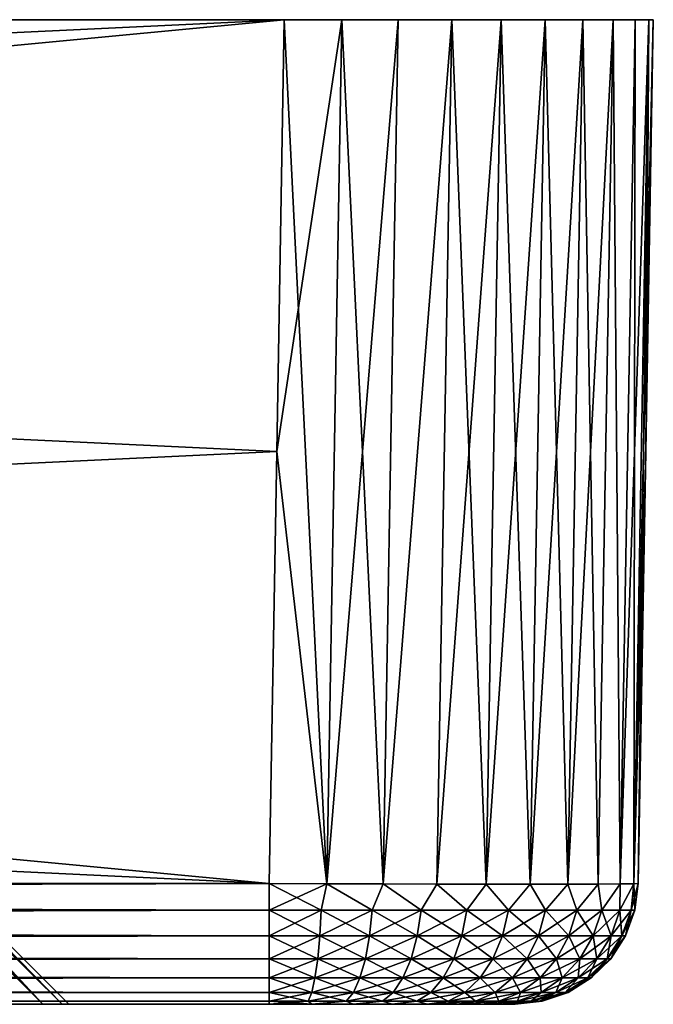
# Model space of a CAD drawing. Header units: metres. Extents: x -44 to 117, y -432 to 89.
# Tile 1030 of 1056: x 35 to 40, y 81 to 89. Entities that reach past the tile are written whole.
import ezdxf

# ---------------------------------------------------------------- set-up
doc = ezdxf.new("R2010")
doc.units = ezdxf.units.M
doc.layers.add('solid_125568', color=7, linetype='CONTINUOUS')

msp = doc.modelspace()

# ---------------------------------------------------------------- linework, layer by layer
at = {"layer": 'solid_125568'}
for points in [[(37.000347, 89.300003, 460), (37.00037, 89.300003, 440), (-37.00037, 89.300003, 440)], [(-36.939213, 85.791275, 440.061249), (-37.00037, 89.300003, 440), (37.00037, 89.300003, 440)], [(-37.000347, 89.300003, 460), (37.000347, 89.300003, 460), (-37.00037, 89.300003, 440)], [(36.939213, 85.791275, 459.938751), (37.000347, 89.300003, 460), (-37.000347, 89.300003, 460)], [(36.877968, 82.282547, 459.877502), (-37.000347, 89.300003, 460), (-36.939213, 85.791275, 459.938751)], [(36.939213, 85.791275, 459.938751), (-37.000347, 89.300003, 460), (36.877968, 82.282547, 459.877502)], [(-36.939213, 85.791275, 440.061249), (37.00037, 89.300003, 440), (-36.877968, 82.282547, 440.122498)], [(-36.877968, 82.282547, 440.122498), (37.00037, 89.300003, 440), (36.939213, 85.791275, 440.061249)], [(36.939213, 85.791275, 440.061249), (37.00037, 89.300003, 440), (37.469841, 89.300003, 440.036957)], [(36.939213, 85.791275, 440.061249), (37.469841, 89.300003, 440.036957), (37.34716, 82.280029, 440.159454)], [(36.939213, 85.791275, 459.938751), (37.347157, 82.280029, 459.840546), (37.000347, 89.300003, 460)], [(37.000347, 89.300003, 460), (37.469826, 89.300003, 459.963043), (37.00037, 89.300003, 440)], [(37.347157, 82.280029, 459.840546), (37.469826, 89.300003, 459.963043), (37.000347, 89.300003, 460)], [(37.469826, 89.300003, 459.963043), (37.469841, 89.300003, 440.036957), (37.00037, 89.300003, 440)], [(37.804821, 82.278008, 459.730652), (37.469826, 89.300003, 459.963043), (37.347157, 82.280029, 459.840546)], [(37.34716, 82.280029, 440.159454), (37.469841, 89.300003, 440.036957), (37.927376, 89.300003, 440.14679)], [(37.34716, 82.280029, 440.159454), (37.927376, 89.300003, 440.14679), (37.804821, 82.278008, 440.269348)], [(37.469826, 89.300003, 459.963043), (37.927364, 89.300003, 459.85321), (37.469841, 89.300003, 440.036957)], [(37.804821, 82.278008, 459.730652), (37.927364, 89.300003, 459.85321), (37.469826, 89.300003, 459.963043)], [(37.927364, 89.300003, 459.85321), (37.927376, 89.300003, 440.14679), (37.469841, 89.300003, 440.036957)], [(37.804821, 82.278008, 440.269348), (37.927376, 89.300003, 440.14679), (38.362244, 89.300003, 440.326874)], [(37.804821, 82.278008, 440.269348), (38.362244, 89.300003, 440.326874), (38.23967, 82.276527, 440.449493)], [(37.804821, 82.278008, 459.730652), (38.362236, 89.300003, 459.673126), (37.927364, 89.300003, 459.85321)], [(38.23967, 82.276527, 459.550507), (38.362236, 89.300003, 459.673126), (37.804821, 82.278008, 459.730652)], [(37.927364, 89.300003, 459.85321), (38.362236, 89.300003, 459.673126), (37.927376, 89.300003, 440.14679)], [(38.362236, 89.300003, 459.673126), (38.362244, 89.300003, 440.326874), (37.927376, 89.300003, 440.14679)], [(38.23967, 82.276527, 440.449493), (38.362244, 89.300003, 440.326874), (38.763714, 89.300003, 440.572906)], [(38.23967, 82.276527, 440.449493), (38.763714, 89.300003, 440.572906), (38.640987, 82.27562, 440.695435)], [(38.640987, 82.27562, 459.304565), (38.362236, 89.300003, 459.673126), (38.23967, 82.276527, 459.550507)], [(38.362236, 89.300003, 459.673126), (38.76371, 89.300003, 459.427094), (38.362244, 89.300003, 440.326874)], [(38.640987, 82.27562, 459.304565), (38.76371, 89.300003, 459.427094), (38.362236, 89.300003, 459.673126)], [(38.76371, 89.300003, 459.427094), (38.763714, 89.300003, 440.572906), (38.362244, 89.300003, 440.326874)], [(38.640987, 82.27562, 440.695435), (38.763714, 89.300003, 440.572906), (39.12151, 89.300003, 440.878479)], [(38.640987, 82.27562, 440.695435), (39.12151, 89.300003, 440.878479), (38.998894, 82.275314, 441.001099)], [(38.998894, 82.275314, 458.998901), (38.76371, 89.300003, 459.427094), (38.640987, 82.27562, 459.304565)], [(38.76371, 89.300003, 459.427094), (39.12151, 89.300003, 459.121521), (38.763714, 89.300003, 440.572906)], [(38.998894, 82.275314, 458.998901), (39.12151, 89.300003, 459.121521), (38.76371, 89.300003, 459.427094)], [(39.12151, 89.300003, 459.121521), (39.12151, 89.300003, 440.878479), (38.763714, 89.300003, 440.572906)], [(38.998894, 82.275314, 441.001099), (39.12151, 89.300003, 440.878479), (39.427105, 89.300003, 441.236298)], [(38.998894, 82.275314, 441.001099), (39.427105, 89.300003, 441.236298), (39.304577, 82.27562, 441.359009)], [(39.304577, 82.27562, 458.640991), (39.12151, 89.300003, 459.121521), (38.998894, 82.275314, 458.998901)], [(39.427105, 89.300003, 458.763702), (39.427105, 89.300003, 441.236298), (39.12151, 89.300003, 440.878479)], [(39.12151, 89.300003, 459.121521), (39.427105, 89.300003, 458.763702), (39.12151, 89.300003, 440.878479)], [(39.304577, 82.27562, 458.640991), (39.427105, 89.300003, 458.763702), (39.12151, 89.300003, 459.121521)], [(39.304577, 82.27562, 441.359009), (39.427105, 89.300003, 441.236298), (39.673119, 89.300003, 441.637756)], [(39.304577, 82.27562, 441.359009), (39.673119, 89.300003, 441.637756), (39.550514, 82.276527, 441.760345)], [(39.550514, 82.276527, 458.239655), (39.427105, 89.300003, 458.763702), (39.304577, 82.27562, 458.640991)], [(39.673122, 89.300003, 458.362244), (39.673119, 89.300003, 441.637756), (39.427105, 89.300003, 441.236298)], [(39.427105, 89.300003, 458.763702), (39.673122, 89.300003, 458.362244), (39.427105, 89.300003, 441.236298)], [(39.550514, 82.276527, 458.239655), (39.673122, 89.300003, 458.362244), (39.427105, 89.300003, 458.763702)], [(39.550514, 82.276527, 441.760345), (39.673119, 89.300003, 441.637756), (39.730648, 82.278008, 442.19519)], [(39.730648, 82.278008, 457.80481), (39.673122, 89.300003, 458.362244), (39.550514, 82.276527, 458.239655)], [(39.853222, 89.300003, 457.927368), (39.853218, 89.300003, 442.072632), (39.673119, 89.300003, 441.637756)], [(39.730648, 82.278008, 442.19519), (39.673119, 89.300003, 441.637756), (39.853218, 89.300003, 442.072632)], [(39.673122, 89.300003, 458.362244), (39.853222, 89.300003, 457.927368), (39.673119, 89.300003, 441.637756)], [(39.730648, 82.278008, 457.80481), (39.853222, 89.300003, 457.927368), (39.673122, 89.300003, 458.362244)], [(39.730648, 82.278008, 442.19519), (39.853218, 89.300003, 442.072632), (39.963055, 89.300003, 442.530151)], [(39.730648, 82.278008, 442.19519), (39.963055, 89.300003, 442.530151), (39.840546, 82.280029, 442.652832)], [(39.840546, 82.280029, 457.347168), (39.853222, 89.300003, 457.927368), (39.730648, 82.278008, 457.80481)], [(39.840546, 82.280029, 442.652832), (39.963055, 89.300003, 442.530151), (40, 89.300003, 442.999634)], [(39.938755, 85.791275, 443.060791), (39.840546, 82.280029, 442.652832), (40, 89.300003, 442.999634)], [(39.840546, 82.280029, 457.347168), (39.963058, 89.300003, 457.469818), (39.853222, 89.300003, 457.927368)], [(39.87751, 82.282547, 456.87796), (39.963058, 89.300003, 457.469818), (39.840546, 82.280029, 457.347168)], [(39.963058, 89.300003, 457.469818), (39.963055, 89.300003, 442.530151), (39.853218, 89.300003, 442.072632)], [(39.853222, 89.300003, 457.927368), (39.963058, 89.300003, 457.469818), (39.853218, 89.300003, 442.072632)], [(39.87751, 82.282547, 443.12204), (40, 89.300003, 457.000336), (39.938755, 85.791275, 456.939209)], [(39.938755, 85.791275, 443.060791), (40, 89.300003, 457.000336), (39.87751, 82.282547, 443.12204)], [(39.938755, 85.791275, 456.939209), (39.963058, 89.300003, 457.469818), (39.87751, 82.282547, 456.87796)], [(39.938755, 85.791275, 443.060791), (40, 89.300003, 442.999634), (40, 89.300003, 457.000336)], [(39.938755, 85.791275, 456.939209), (40, 89.300003, 457.000336), (39.963058, 89.300003, 457.469818)], [(40, 89.300003, 457.000336), (40, 89.300003, 442.999634), (39.963055, 89.300003, 442.530151)], [(39.963058, 89.300003, 457.469818), (40, 89.300003, 457.000336), (39.963055, 89.300003, 442.530151)], [(-36.939213, 85.791275, 459.938751), (-36.877968, 82.282547, 459.877502), (36.877968, 82.282547, 459.877502)], [(36.939213, 85.791275, 440.061249), (36.877968, 82.282547, 440.122498), (-36.877968, 82.282547, 440.122498)], [(36.939213, 85.791275, 459.938751), (36.877968, 82.282547, 459.877502), (37.347157, 82.280029, 459.840546)], [(36.939213, 85.791275, 440.061249), (37.34716, 82.280029, 440.159454), (36.877968, 82.282547, 440.122498)], [(39.938755, 85.791275, 443.060791), (39.87751, 82.282547, 443.12204), (39.840546, 82.280029, 442.652832)], [(39.938755, 85.791275, 456.939209), (39.87751, 82.282547, 456.87796), (39.87751, 82.282547, 443.12204)], [(32.518379, 83.800003, 448.895355), (34.775562, 81.300003, 447.819061), (35.037327, 81.300003, 448.520874)], [(32.600994, 83.800003, 449.107086), (32.518379, 83.800003, 448.895355), (35.037327, 81.300003, 448.520874)], [(32.600994, 83.800003, 450.892914), (35.037331, 81.300003, 451.479126), (34.77557, 81.300003, 452.180939)], [(32.600994, 83.800003, 450.892914), (32.665848, 83.800003, 450.675079), (35.037331, 81.300003, 451.479126)], [(32.665848, 83.800003, 449.324921), (32.600994, 83.800003, 449.107086), (35.037327, 81.300003, 448.520874)], [(32.665848, 83.800003, 450.675079), (32.712494, 83.800003, 450.452637), (35.037331, 81.300003, 451.479126)], [(32.665848, 83.800003, 449.324921), (35.037327, 81.300003, 448.520874), (35.196564, 81.300003, 449.252838)], [(32.712494, 83.800003, 449.547363), (32.665848, 83.800003, 449.324921), (35.196564, 81.300003, 449.252838)], [(32.712494, 83.800003, 450.452637), (35.196564, 81.300003, 450.747162), (35.037331, 81.300003, 451.479126)], [(32.712494, 83.800003, 450.452637), (32.740608, 83.800003, 450.227081), (35.196564, 81.300003, 450.747162)], [(32.740608, 83.800003, 449.772919), (32.712494, 83.800003, 449.547363), (35.196564, 81.300003, 449.252838)], [(32.740608, 83.800003, 449.772919), (35.196564, 81.300003, 449.252838), (35.25, 81.300003, 450)], [(32.740608, 83.800003, 449.772919), (35.25, 81.300003, 450), (32.75, 83.800003, 450)], [(32.740608, 83.800003, 450.227081), (32.75, 83.800003, 450), (35.196564, 81.300003, 450.747162)], [(32.75, 83.800003, 450), (35.25, 81.300003, 450), (35.196564, 81.300003, 450.747162)], [(-36.877968, 82.063995, 459.849426), (36.877968, 82.063995, 459.849426), (36.877968, 82.282547, 459.877502)], [(-36.877968, 82.282547, 459.877502), (-36.877968, 82.063995, 459.849426), (36.877968, 82.282547, 459.877502)], [(36.877968, 82.063995, 440.150574), (-36.877968, 82.063995, 440.150574), (-36.877968, 82.282547, 440.122498)], [(36.877968, 82.282547, 440.122498), (36.877968, 82.063995, 440.150574), (-36.877968, 82.282547, 440.122498)], [(36.877968, 82.282547, 459.877502), (36.877968, 82.063995, 459.849426), (37.300838, 82.063995, 459.819183)], [(37.347157, 82.280029, 459.840546), (36.877968, 82.282547, 459.877502), (37.300838, 82.063995, 459.819183)], [(37.34716, 82.280029, 440.159454), (36.877968, 82.063995, 440.150574), (36.877968, 82.282547, 440.122498)], [(37.300842, 82.063995, 440.180817), (36.877968, 82.063995, 440.150574), (37.34716, 82.280029, 440.159454)], [(37.347157, 82.280029, 459.840546), (37.300838, 82.063995, 459.819183), (37.715122, 82.063995, 459.729065)], [(37.715122, 82.063995, 440.270935), (37.300842, 82.063995, 440.180817), (37.34716, 82.280029, 440.159454)], [(37.804821, 82.278008, 459.730652), (37.347157, 82.280029, 459.840546), (37.715122, 82.063995, 459.729065)], [(37.715122, 82.063995, 440.270935), (37.34716, 82.280029, 440.159454), (37.804821, 82.278008, 440.269348)], [(37.804821, 82.278008, 459.730652), (37.715122, 82.063995, 459.729065), (38.112362, 82.063995, 459.580933)], [(38.112362, 82.063995, 440.419067), (37.715122, 82.063995, 440.270935), (37.804821, 82.278008, 440.269348)], [(38.23967, 82.276527, 459.550507), (37.804821, 82.278008, 459.730652), (38.112362, 82.063995, 459.580933)], [(38.112362, 82.063995, 440.419067), (37.804821, 82.278008, 440.269348), (38.23967, 82.276527, 440.449493)], [(38.23967, 82.276527, 459.550507), (38.112362, 82.063995, 459.580933), (38.484474, 82.063995, 459.377747)], [(38.484474, 82.063995, 440.622253), (38.112362, 82.063995, 440.419067), (38.23967, 82.276527, 440.449493)], [(38.640987, 82.27562, 459.304565), (38.23967, 82.276527, 459.550507), (38.484474, 82.063995, 459.377747)], [(38.484474, 82.063995, 440.622253), (38.23967, 82.276527, 440.449493), (38.640987, 82.27562, 440.695435)], [(38.640987, 82.27562, 459.304565), (38.484474, 82.063995, 459.377747), (38.823879, 82.063995, 459.123657)], [(38.823879, 82.063995, 440.876343), (38.484474, 82.063995, 440.622253), (38.640987, 82.27562, 440.695435)], [(38.998894, 82.275314, 458.998901), (38.640987, 82.27562, 459.304565), (38.823879, 82.063995, 459.123657)], [(38.823879, 82.063995, 440.876343), (38.640987, 82.27562, 440.695435), (38.998894, 82.275314, 441.001099)], [(38.998894, 82.275314, 458.998901), (38.823879, 82.063995, 459.123657), (39.123669, 82.063995, 458.823883)], [(39.123669, 82.063995, 441.176117), (38.823879, 82.063995, 440.876343), (38.998894, 82.275314, 441.001099)], [(39.304577, 82.27562, 458.640991), (38.998894, 82.275314, 458.998901), (39.123669, 82.063995, 458.823883)], [(39.123669, 82.063995, 441.176117), (38.998894, 82.275314, 441.001099), (39.304577, 82.27562, 441.359009)], [(39.304577, 82.27562, 458.640991), (39.123669, 82.063995, 458.823883), (39.377743, 82.063995, 458.484467)], [(39.377743, 82.063995, 441.515533), (39.123669, 82.063995, 441.176117), (39.304577, 82.27562, 441.359009)], [(39.550514, 82.276527, 458.239655), (39.304577, 82.27562, 458.640991), (39.377743, 82.063995, 458.484467)], [(39.377743, 82.063995, 441.515533), (39.304577, 82.27562, 441.359009), (39.550514, 82.276527, 441.760345)], [(39.550514, 82.276527, 458.239655), (39.377743, 82.063995, 458.484467), (39.580921, 82.063995, 458.112366)], [(39.580921, 82.063995, 441.887634), (39.377743, 82.063995, 441.515533), (39.550514, 82.276527, 441.760345)], [(39.730648, 82.278008, 457.80481), (39.550514, 82.276527, 458.239655), (39.580921, 82.063995, 458.112366)], [(39.580921, 82.063995, 441.887634), (39.550514, 82.276527, 441.760345), (39.730648, 82.278008, 442.19519)], [(39.730648, 82.278008, 457.80481), (39.580921, 82.063995, 458.112366), (39.729073, 82.063995, 457.715118)], [(39.729073, 82.063995, 442.284882), (39.580921, 82.063995, 441.887634), (39.730648, 82.278008, 442.19519)], [(39.840546, 82.280029, 457.347168), (39.729073, 82.063995, 457.715118), (39.819176, 82.063995, 457.300842)], [(39.840546, 82.280029, 457.347168), (39.730648, 82.278008, 457.80481), (39.729073, 82.063995, 457.715118)], [(39.729073, 82.063995, 442.284882), (39.730648, 82.278008, 442.19519), (39.840546, 82.280029, 442.652832)], [(39.819176, 82.063995, 442.699158), (39.729073, 82.063995, 442.284882), (39.840546, 82.280029, 442.652832)], [(39.819176, 82.063995, 442.699158), (39.840546, 82.280029, 442.652832), (39.87751, 82.282547, 443.12204)], [(39.849415, 82.063995, 443.12204), (39.819176, 82.063995, 442.699158), (39.87751, 82.282547, 443.12204)], [(39.840546, 82.280029, 457.347168), (39.819176, 82.063995, 457.300842), (39.849415, 82.063995, 456.87796)], [(39.87751, 82.282547, 456.87796), (39.840546, 82.280029, 457.347168), (39.849415, 82.063995, 456.87796)], [(39.87751, 82.282547, 443.12204), (39.87751, 82.282547, 456.87796), (39.849415, 82.063995, 456.87796)], [(39.849415, 82.063995, 443.12204), (39.87751, 82.282547, 443.12204), (39.849415, 82.063995, 456.87796)], [(-36.877968, 81.855713, 459.77356), (36.877968, 81.855713, 459.77356), (36.877968, 82.063995, 459.849426)], [(-36.877968, 82.063995, 459.849426), (-36.877968, 81.855713, 459.77356), (36.877968, 82.063995, 459.849426)], [(36.877968, 81.855713, 440.22644), (-36.877968, 81.855713, 440.22644), (-36.877968, 82.063995, 440.150574)], [(36.877968, 82.063995, 440.150574), (36.877968, 81.855713, 440.22644), (-36.877968, 82.063995, 440.150574)], [(36.877968, 82.063995, 459.849426), (36.877968, 81.855713, 459.77356), (37.290047, 81.855713, 459.74408)], [(37.300838, 82.063995, 459.819183), (36.877968, 82.063995, 459.849426), (37.290047, 81.855713, 459.74408)], [(37.300842, 82.063995, 440.180817), (36.877968, 81.855713, 440.22644), (36.877968, 82.063995, 440.150574)], [(37.290047, 81.855713, 440.25592), (36.877968, 81.855713, 440.22644), (37.300842, 82.063995, 440.180817)], [(37.300838, 82.063995, 459.819183), (37.290047, 81.855713, 459.74408), (37.693748, 81.855713, 459.656281)], [(37.290047, 81.855713, 440.25592), (37.300842, 82.063995, 440.180817), (37.715122, 82.063995, 440.270935)], [(37.693748, 81.855713, 440.343719), (37.290047, 81.855713, 440.25592), (37.715122, 82.063995, 440.270935)], [(37.715122, 82.063995, 459.729065), (37.300838, 82.063995, 459.819183), (37.693748, 81.855713, 459.656281)], [(37.715122, 82.063995, 459.729065), (37.693748, 81.855713, 459.656281), (38.080845, 81.855713, 459.511902)], [(37.693748, 81.855713, 440.343719), (37.715122, 82.063995, 440.270935), (38.112362, 82.063995, 440.419067)], [(38.080849, 81.855713, 440.488098), (37.693748, 81.855713, 440.343719), (38.112362, 82.063995, 440.419067)], [(38.112362, 82.063995, 459.580933), (37.715122, 82.063995, 459.729065), (38.080845, 81.855713, 459.511902)], [(38.112362, 82.063995, 459.580933), (38.080845, 81.855713, 459.511902), (38.443459, 81.855713, 459.313904)], [(38.080849, 81.855713, 440.488098), (38.112362, 82.063995, 440.419067), (38.484474, 82.063995, 440.622253)], [(38.443459, 81.855713, 440.686096), (38.080849, 81.855713, 440.488098), (38.484474, 82.063995, 440.622253)], [(38.484474, 82.063995, 459.377747), (38.112362, 82.063995, 459.580933), (38.443459, 81.855713, 459.313904)], [(38.484474, 82.063995, 459.377747), (38.443459, 81.855713, 459.313904), (38.774197, 81.855705, 459.066345)], [(38.443459, 81.855713, 440.686096), (38.484474, 82.063995, 440.622253), (38.823879, 82.063995, 440.876343)], [(38.774197, 81.855713, 440.933655), (38.443459, 81.855713, 440.686096), (38.823879, 82.063995, 440.876343)], [(38.823879, 82.063995, 459.123657), (38.484474, 82.063995, 459.377747), (38.774197, 81.855705, 459.066345)], [(38.823879, 82.063995, 459.123657), (38.774197, 81.855705, 459.066345), (39.066334, 81.855705, 458.7742)], [(38.774197, 81.855713, 440.933655), (38.823879, 82.063995, 440.876343), (39.123669, 82.063995, 441.176117)], [(39.066334, 81.855713, 441.2258), (38.774197, 81.855713, 440.933655), (39.123669, 82.063995, 441.176117)], [(39.123669, 82.063995, 458.823883), (38.823879, 82.063995, 459.123657), (39.066334, 81.855705, 458.7742)], [(39.123669, 82.063995, 458.823883), (39.066334, 81.855705, 458.7742), (39.313915, 81.855705, 458.443451)], [(39.066334, 81.855713, 441.2258), (39.123669, 82.063995, 441.176117), (39.377743, 82.063995, 441.515533)], [(39.313915, 81.855713, 441.556549), (39.066334, 81.855713, 441.2258), (39.377743, 82.063995, 441.515533)], [(39.377743, 82.063995, 458.484467), (39.123669, 82.063995, 458.823883), (39.313915, 81.855705, 458.443451)], [(39.377743, 82.063995, 458.484467), (39.313915, 81.855705, 458.443451), (39.511909, 81.855713, 458.080841)], [(39.313915, 81.855713, 441.556549), (39.377743, 82.063995, 441.515533), (39.580921, 82.063995, 441.887634)], [(39.511909, 81.855713, 441.919159), (39.313915, 81.855713, 441.556549), (39.580921, 82.063995, 441.887634)], [(39.580921, 82.063995, 458.112366), (39.377743, 82.063995, 458.484467), (39.511909, 81.855713, 458.080841)], [(39.580921, 82.063995, 458.112366), (39.511909, 81.855713, 458.080841), (39.656277, 81.855713, 457.693756)], [(39.511909, 81.855713, 441.919159), (39.580921, 82.063995, 441.887634), (39.729073, 82.063995, 442.284882)], [(39.656277, 81.855713, 442.306244), (39.511909, 81.855713, 441.919159), (39.729073, 82.063995, 442.284882)], [(39.729073, 82.063995, 457.715118), (39.580921, 82.063995, 458.112366), (39.656277, 81.855713, 457.693756)], [(39.729073, 82.063995, 457.715118), (39.656277, 81.855713, 457.693756), (39.74408, 81.855713, 457.290039)], [(39.656277, 81.855713, 442.306244), (39.729073, 82.063995, 442.284882), (39.819176, 82.063995, 442.699158)], [(39.74408, 81.855713, 442.709961), (39.656277, 81.855713, 442.306244), (39.819176, 82.063995, 442.699158)], [(39.819176, 82.063995, 457.300842), (39.729073, 82.063995, 457.715118), (39.74408, 81.855713, 457.290039)], [(39.819176, 82.063995, 457.300842), (39.74408, 81.855713, 457.290039), (39.773544, 81.855705, 456.87796)], [(39.74408, 81.855713, 442.709961), (39.819176, 82.063995, 442.699158), (39.849415, 82.063995, 443.12204)], [(39.74408, 81.855713, 442.709961), (39.849415, 82.063995, 443.12204), (39.773544, 81.855705, 443.12204)], [(39.849415, 82.063995, 456.87796), (39.819176, 82.063995, 457.300842), (39.773544, 81.855705, 456.87796)], [(39.849415, 82.063995, 443.12204), (39.849415, 82.063995, 456.87796), (39.773544, 81.855705, 456.87796)], [(39.773544, 81.855705, 443.12204), (39.849415, 82.063995, 443.12204), (39.773544, 81.855705, 456.87796)], [(-36.877968, 81.669258, 459.653656), (36.877968, 81.669258, 459.653656), (36.877968, 81.855713, 459.77356)], [(-36.877968, 81.855713, 459.77356), (-36.877968, 81.669258, 459.653656), (36.877968, 81.855713, 459.77356)], [(36.877968, 81.669258, 440.346344), (-36.877968, 81.669258, 440.346344), (-36.877968, 81.855713, 440.22644)], [(36.877968, 81.855713, 440.22644), (36.877968, 81.669258, 440.346344), (-36.877968, 81.855713, 440.22644)], [(36.877968, 81.855713, 459.77356), (36.877968, 81.669258, 459.653656), (37.272987, 81.669258, 459.625397)], [(37.290047, 81.855713, 459.74408), (36.877968, 81.855713, 459.77356), (37.272987, 81.669258, 459.625397)], [(37.290047, 81.855713, 440.25592), (36.877968, 81.669258, 440.346344), (36.877968, 81.855713, 440.22644)], [(37.272987, 81.669258, 440.374603), (36.877968, 81.669258, 440.346344), (37.290047, 81.855713, 440.25592)], [(37.290047, 81.855713, 459.74408), (37.272987, 81.669258, 459.625397), (37.659977, 81.669258, 459.541229)], [(37.272987, 81.669258, 440.374603), (37.290047, 81.855713, 440.25592), (37.693748, 81.855713, 440.343719)], [(37.659977, 81.669258, 440.458771), (37.272987, 81.669258, 440.374603), (37.693748, 81.855713, 440.343719)], [(37.693748, 81.855713, 459.656281), (37.290047, 81.855713, 459.74408), (37.659977, 81.669258, 459.541229)], [(37.693748, 81.855713, 459.656281), (37.659977, 81.669258, 459.541229), (38.031044, 81.669258, 459.402863)], [(37.659977, 81.669258, 440.458771), (37.693748, 81.855713, 440.343719), (38.080849, 81.855713, 440.488098)], [(38.031044, 81.669258, 440.597137), (37.659977, 81.669258, 440.458771), (38.080849, 81.855713, 440.488098)], [(38.080845, 81.855713, 459.511902), (37.693748, 81.855713, 459.656281), (38.031044, 81.669258, 459.402863)], [(38.080845, 81.855713, 459.511902), (38.031044, 81.669258, 459.402863), (38.378639, 81.669258, 459.213043)], [(38.031044, 81.669258, 440.597137), (38.080849, 81.855713, 440.488098), (38.443459, 81.855713, 440.686096)], [(38.378639, 81.669258, 440.786957), (38.031044, 81.669258, 440.597137), (38.443459, 81.855713, 440.686096)], [(38.443459, 81.855713, 459.313904), (38.080845, 81.855713, 459.511902), (38.378639, 81.669258, 459.213043)], [(38.443459, 81.855713, 459.313904), (38.378639, 81.669258, 459.213043), (38.695686, 81.669258, 458.975739)], [(38.378639, 81.669258, 440.786957), (38.443459, 81.855713, 440.686096), (38.774197, 81.855713, 440.933655)], [(38.695686, 81.669258, 441.024292), (38.378639, 81.669258, 440.786957), (38.774197, 81.855713, 440.933655)], [(38.774197, 81.855705, 459.066345), (38.443459, 81.855713, 459.313904), (38.695686, 81.669258, 458.975739)], [(38.695686, 81.669258, 441.024292), (38.774197, 81.855713, 440.933655), (39.066334, 81.855713, 441.2258)], [(38.975723, 81.669258, 441.304321), (38.695686, 81.669258, 441.024292), (39.066334, 81.855713, 441.2258)], [(38.774197, 81.855705, 459.066345), (38.695686, 81.669258, 458.975739), (38.975723, 81.669258, 458.695679)], [(39.066334, 81.855705, 458.7742), (38.774197, 81.855705, 459.066345), (38.975723, 81.669258, 458.695679)], [(38.975723, 81.669258, 441.304321), (39.066334, 81.855713, 441.2258), (39.313915, 81.855713, 441.556549)], [(39.213058, 81.669258, 441.621368), (38.975723, 81.669258, 441.304321), (39.313915, 81.855713, 441.556549)], [(39.066334, 81.855705, 458.7742), (38.975723, 81.669258, 458.695679), (39.213058, 81.669258, 458.378632)], [(39.313915, 81.855705, 458.443451), (39.066334, 81.855705, 458.7742), (39.213058, 81.669258, 458.378632)], [(39.213058, 81.669258, 441.621368), (39.313915, 81.855713, 441.556549), (39.511909, 81.855713, 441.919159)], [(39.402851, 81.669258, 441.968964), (39.213058, 81.669258, 441.621368), (39.511909, 81.855713, 441.919159)], [(39.313915, 81.855705, 458.443451), (39.213058, 81.669258, 458.378632), (39.402851, 81.669258, 458.031036)], [(39.511909, 81.855713, 458.080841), (39.313915, 81.855705, 458.443451), (39.402851, 81.669258, 458.031036)], [(39.511909, 81.855713, 458.080841), (39.402851, 81.669258, 458.031036), (39.541241, 81.669258, 457.659973)], [(39.402851, 81.669258, 441.968964), (39.511909, 81.855713, 441.919159), (39.656277, 81.855713, 442.306244)], [(39.541241, 81.669258, 442.340027), (39.402851, 81.669258, 441.968964), (39.656277, 81.855713, 442.306244)], [(39.656277, 81.855713, 457.693756), (39.511909, 81.855713, 458.080841), (39.541241, 81.669258, 457.659973)], [(39.656277, 81.855713, 457.693756), (39.541241, 81.669258, 457.659973), (39.625412, 81.669258, 457.27298)], [(39.541241, 81.669258, 442.340027), (39.656277, 81.855713, 442.306244), (39.74408, 81.855713, 442.709961)], [(39.625412, 81.669258, 442.72702), (39.541241, 81.669258, 442.340027), (39.74408, 81.855713, 442.709961)], [(39.74408, 81.855713, 457.290039), (39.625412, 81.669258, 457.27298), (39.653652, 81.669258, 456.87796)], [(39.74408, 81.855713, 457.290039), (39.656277, 81.855713, 457.693756), (39.625412, 81.669258, 457.27298)], [(39.625412, 81.669258, 442.72702), (39.74408, 81.855713, 442.709961), (39.773544, 81.855705, 443.12204)], [(39.625412, 81.669258, 442.72702), (39.773544, 81.855705, 443.12204), (39.653652, 81.669258, 443.12204)], [(39.773544, 81.855705, 456.87796), (39.74408, 81.855713, 457.290039), (39.653652, 81.669258, 456.87796)], [(39.773544, 81.855705, 443.12204), (39.773544, 81.855705, 456.87796), (39.653652, 81.669258, 456.87796)], [(39.653652, 81.669258, 443.12204), (39.773544, 81.855705, 443.12204), (39.653652, 81.669258, 456.87796)], [(-36.877968, 81.513794, 459.495636), (36.877968, 81.513794, 459.495636), (36.877968, 81.669258, 459.653656)], [(-36.877968, 81.669258, 459.653656), (-36.877968, 81.513794, 459.495636), (36.877968, 81.669258, 459.653656)], [(36.877968, 81.513794, 440.504364), (-36.877968, 81.513794, 440.504364), (-36.877968, 81.669258, 440.346344)], [(36.877968, 81.669258, 440.346344), (36.877968, 81.513794, 440.504364), (-36.877968, 81.669258, 440.346344)], [(36.877968, 81.669258, 459.653656), (36.877968, 81.513794, 459.495636), (37.250504, 81.513802, 459.468994)], [(37.272987, 81.669258, 459.625397), (36.877968, 81.669258, 459.653656), (37.250504, 81.513802, 459.468994)], [(37.272987, 81.669258, 440.374603), (36.877968, 81.513794, 440.504364), (36.877968, 81.669258, 440.346344)], [(37.250504, 81.513802, 440.531006), (36.877968, 81.513794, 440.504364), (37.272987, 81.669258, 440.374603)], [(37.272987, 81.669258, 459.625397), (37.250504, 81.513802, 459.468994), (37.615459, 81.513802, 459.389618)], [(37.250504, 81.513802, 440.531006), (37.272987, 81.669258, 440.374603), (37.659977, 81.669258, 440.458771)], [(37.615459, 81.513802, 440.610382), (37.250504, 81.513802, 440.531006), (37.659977, 81.669258, 440.458771)], [(37.659977, 81.669258, 459.541229), (37.272987, 81.669258, 459.625397), (37.615459, 81.513802, 459.389618)], [(37.659977, 81.669258, 459.541229), (37.615459, 81.513802, 459.389618), (37.965405, 81.513802, 459.259094)], [(37.615459, 81.513802, 440.610382), (37.659977, 81.669258, 440.458771), (38.031044, 81.669258, 440.597137)], [(37.965405, 81.513802, 440.740906), (37.615459, 81.513802, 440.610382), (38.031044, 81.669258, 440.597137)], [(38.031044, 81.669258, 459.402863), (37.659977, 81.669258, 459.541229), (37.965405, 81.513802, 459.259094)], [(38.031044, 81.669258, 459.402863), (37.965405, 81.513802, 459.259094), (38.293209, 81.513794, 459.080109)], [(37.965405, 81.513802, 440.740906), (38.031044, 81.669258, 440.597137), (38.378639, 81.669258, 440.786957)], [(38.293209, 81.513794, 440.919891), (37.965405, 81.513802, 440.740906), (38.378639, 81.669258, 440.786957)], [(38.378639, 81.669258, 459.213043), (38.031044, 81.669258, 459.402863), (38.293209, 81.513794, 459.080109)], [(38.378639, 81.669258, 459.213043), (38.293209, 81.513794, 459.080109), (38.592205, 81.513794, 458.856293)], [(38.293209, 81.513794, 440.919891), (38.378639, 81.669258, 440.786957), (38.695686, 81.669258, 441.024292)], [(38.592205, 81.513794, 441.143707), (38.293209, 81.513794, 440.919891), (38.695686, 81.669258, 441.024292)], [(38.695686, 81.669258, 458.975739), (38.378639, 81.669258, 459.213043), (38.592205, 81.513794, 458.856293)], [(38.695686, 81.669258, 458.975739), (38.592205, 81.513794, 458.856293), (38.8563, 81.513794, 458.592194)], [(38.592205, 81.513794, 441.143707), (38.695686, 81.669258, 441.024292), (38.975723, 81.669258, 441.304321)], [(38.8563, 81.513794, 441.407806), (38.592205, 81.513794, 441.143707), (38.975723, 81.669258, 441.304321)], [(38.975723, 81.669258, 458.695679), (38.695686, 81.669258, 458.975739), (38.8563, 81.513794, 458.592194)], [(38.975723, 81.669258, 458.695679), (38.8563, 81.513794, 458.592194), (39.08012, 81.513794, 458.293213)], [(38.8563, 81.513794, 441.407806), (38.975723, 81.669258, 441.304321), (39.213058, 81.669258, 441.621368)], [(39.08012, 81.513794, 441.706787), (38.8563, 81.513794, 441.407806), (39.213058, 81.669258, 441.621368)], [(39.213058, 81.669258, 458.378632), (38.975723, 81.669258, 458.695679), (39.08012, 81.513794, 458.293213)], [(39.213058, 81.669258, 458.378632), (39.08012, 81.513794, 458.293213), (39.259109, 81.513794, 457.965393)], [(39.08012, 81.513794, 441.706787), (39.213058, 81.669258, 441.621368), (39.402851, 81.669258, 441.968964)], [(39.259109, 81.513794, 442.034607), (39.08012, 81.513794, 441.706787), (39.402851, 81.669258, 441.968964)], [(39.402851, 81.669258, 458.031036), (39.213058, 81.669258, 458.378632), (39.259109, 81.513794, 457.965393)], [(39.402851, 81.669258, 458.031036), (39.259109, 81.513794, 457.965393), (39.389618, 81.513794, 457.615448)], [(39.259109, 81.513794, 442.034607), (39.402851, 81.669258, 441.968964), (39.541241, 81.669258, 442.340027)], [(39.389618, 81.513802, 442.384552), (39.259109, 81.513794, 442.034607), (39.541241, 81.669258, 442.340027)], [(39.541241, 81.669258, 457.659973), (39.389618, 81.513794, 457.615448), (39.468998, 81.513802, 457.250519)], [(39.541241, 81.669258, 457.659973), (39.402851, 81.669258, 458.031036), (39.389618, 81.513794, 457.615448)], [(39.389618, 81.513802, 442.384552), (39.541241, 81.669258, 442.340027), (39.625412, 81.669258, 442.72702)], [(39.468998, 81.513802, 442.749481), (39.389618, 81.513802, 442.384552), (39.625412, 81.669258, 442.72702)], [(39.625412, 81.669258, 457.27298), (39.468998, 81.513802, 457.250519), (39.495628, 81.513794, 456.87796)], [(39.625412, 81.669258, 457.27298), (39.541241, 81.669258, 457.659973), (39.468998, 81.513802, 457.250519)], [(39.468998, 81.513802, 442.749481), (39.625412, 81.669258, 442.72702), (39.653652, 81.669258, 443.12204)], [(39.468998, 81.513802, 442.749481), (39.653652, 81.669258, 443.12204), (39.495628, 81.513794, 443.12204)], [(39.653652, 81.669258, 456.87796), (39.625412, 81.669258, 457.27298), (39.495628, 81.513794, 456.87796)], [(39.653652, 81.669258, 443.12204), (39.653652, 81.669258, 456.87796), (39.495628, 81.513794, 456.87796)], [(39.495628, 81.513794, 443.12204), (39.653652, 81.669258, 443.12204), (39.495628, 81.513794, 456.87796)], [(-36.877968, 81.396965, 459.307251), (36.877968, 81.396965, 459.307251), (36.877968, 81.513794, 459.495636)], [(-36.877968, 81.513794, 459.495636), (-36.877968, 81.396965, 459.307251), (36.877968, 81.513794, 459.495636)], [(36.877968, 81.396965, 440.692749), (-36.877968, 81.396965, 440.692749), (-36.877968, 81.513794, 440.504364)], [(36.877968, 81.513794, 440.504364), (36.877968, 81.396965, 440.692749), (-36.877968, 81.513794, 440.504364)], [(37.250504, 81.513802, 459.468994), (36.877968, 81.513794, 459.495636), (37.223701, 81.396973, 459.282532)], [(37.250504, 81.513802, 440.531006), (36.877968, 81.396965, 440.692749), (36.877968, 81.513794, 440.504364)], [(37.223701, 81.396973, 440.717468), (36.877968, 81.396965, 440.692749), (37.250504, 81.513802, 440.531006)], [(36.877968, 81.513794, 459.495636), (36.877968, 81.396965, 459.307251), (37.223701, 81.396973, 459.282532)], [(37.250504, 81.513802, 459.468994), (37.223701, 81.396973, 459.282532), (37.562389, 81.396973, 459.208862)], [(37.223701, 81.396973, 440.717468), (37.250504, 81.513802, 440.531006), (37.615459, 81.513802, 440.610382)], [(37.562389, 81.396973, 440.791138), (37.223701, 81.396973, 440.717468), (37.615459, 81.513802, 440.610382)], [(37.615459, 81.513802, 459.389618), (37.250504, 81.513802, 459.468994), (37.562389, 81.396973, 459.208862)], [(37.615459, 81.513802, 459.389618), (37.562389, 81.396973, 459.208862), (37.887146, 81.396973, 459.087738)], [(37.562389, 81.396973, 440.791138), (37.615459, 81.513802, 440.610382), (37.965405, 81.513802, 440.740906)], [(37.88715, 81.396973, 440.912262), (37.562389, 81.396973, 440.791138), (37.965405, 81.513802, 440.740906)], [(37.965405, 81.513802, 459.259094), (37.615459, 81.513802, 459.389618), (37.887146, 81.396973, 459.087738)], [(37.965405, 81.513802, 459.259094), (37.887146, 81.396973, 459.087738), (38.19136, 81.396973, 458.921631)], [(37.88715, 81.396973, 440.912262), (37.965405, 81.513802, 440.740906), (38.293209, 81.513794, 440.919891)], [(38.19136, 81.396973, 441.078369), (37.88715, 81.396973, 440.912262), (38.293209, 81.513794, 440.919891)], [(38.293209, 81.513794, 459.080109), (37.965405, 81.513802, 459.259094), (38.19136, 81.396973, 458.921631)], [(38.293209, 81.513794, 459.080109), (38.19136, 81.396973, 458.921631), (38.468838, 81.396973, 458.713928)], [(38.19136, 81.396973, 441.078369), (38.293209, 81.513794, 440.919891), (38.592205, 81.513794, 441.143707)], [(38.468838, 81.396973, 441.286072), (38.19136, 81.396973, 441.078369), (38.592205, 81.513794, 441.143707)], [(38.592205, 81.513794, 458.856293), (38.293209, 81.513794, 459.080109), (38.468838, 81.396973, 458.713928)], [(38.592205, 81.513794, 458.856293), (38.468838, 81.396973, 458.713928), (38.713924, 81.396973, 458.468842)], [(38.468838, 81.396973, 441.286072), (38.592205, 81.513794, 441.143707), (38.8563, 81.513794, 441.407806)], [(38.713924, 81.396973, 441.531158), (38.468838, 81.396973, 441.286072), (38.8563, 81.513794, 441.407806)], [(38.8563, 81.513794, 458.592194), (38.592205, 81.513794, 458.856293), (38.713924, 81.396973, 458.468842)], [(38.8563, 81.513794, 458.592194), (38.713924, 81.396973, 458.468842), (38.921638, 81.396973, 458.191376)], [(38.713924, 81.396973, 441.531158), (38.8563, 81.513794, 441.407806), (39.08012, 81.513794, 441.706787)], [(38.921638, 81.396973, 441.808655), (38.713924, 81.396973, 441.531158), (39.08012, 81.513794, 441.706787)], [(39.08012, 81.513794, 458.293213), (38.8563, 81.513794, 458.592194), (38.921638, 81.396973, 458.191376)], [(39.08012, 81.513794, 458.293213), (38.921638, 81.396973, 458.191376), (39.087742, 81.396973, 457.887146)], [(38.921638, 81.396973, 441.808655), (39.08012, 81.513794, 441.706787), (39.259109, 81.513794, 442.034607)], [(39.087742, 81.396973, 442.112854), (38.921638, 81.396973, 441.808655), (39.259109, 81.513794, 442.034607)], [(39.259109, 81.513794, 457.965393), (39.08012, 81.513794, 458.293213), (39.087742, 81.396973, 457.887146)], [(39.087742, 81.396973, 442.112854), (39.259109, 81.513794, 442.034607), (39.389618, 81.513802, 442.384552)], [(39.208862, 81.396973, 442.437622), (39.087742, 81.396973, 442.112854), (39.389618, 81.513802, 442.384552)], [(39.259109, 81.513794, 457.965393), (39.087742, 81.396973, 457.887146), (39.208862, 81.396973, 457.562378)], [(39.208862, 81.396973, 442.437622), (39.389618, 81.513802, 442.384552), (39.468998, 81.513802, 442.749481)], [(39.282524, 81.396973, 442.776306), (39.208862, 81.396973, 442.437622), (39.468998, 81.513802, 442.749481)], [(39.389618, 81.513794, 457.615448), (39.208862, 81.396973, 457.562378), (39.282524, 81.396973, 457.223694)], [(39.389618, 81.513794, 457.615448), (39.259109, 81.513794, 457.965393), (39.208862, 81.396973, 457.562378)], [(39.468998, 81.513802, 457.250519), (39.282524, 81.396973, 457.223694), (39.30724, 81.396973, 456.877991)], [(39.468998, 81.513802, 457.250519), (39.389618, 81.513794, 457.615448), (39.282524, 81.396973, 457.223694)], [(39.282524, 81.396973, 442.776306), (39.468998, 81.513802, 442.749481), (39.495628, 81.513794, 443.12204)], [(39.282524, 81.396973, 442.776306), (39.495628, 81.513794, 443.12204), (39.30724, 81.396973, 443.122009)], [(39.495628, 81.513794, 456.87796), (39.468998, 81.513802, 457.250519), (39.30724, 81.396973, 456.877991)], [(39.495628, 81.513794, 443.12204), (39.495628, 81.513794, 456.87796), (39.30724, 81.396973, 456.877991)], [(39.30724, 81.396973, 443.122009), (39.495628, 81.513794, 443.12204), (39.30724, 81.396973, 456.877991)], [(-36.877968, 81.324516, 459.097748), (36.877968, 81.324516, 459.097748), (36.877968, 81.396965, 459.307251)], [(-36.877968, 81.396965, 459.307251), (-36.877968, 81.324516, 459.097748), (36.877968, 81.396965, 459.307251)], [(36.877968, 81.324516, 440.902252), (-36.877968, 81.324516, 440.902252), (-36.877968, 81.396965, 440.692749)], [(36.877968, 81.396965, 440.692749), (36.877968, 81.324516, 440.902252), (-36.877968, 81.396965, 440.692749)], [(37.223701, 81.396973, 459.282532), (36.877968, 81.396965, 459.307251), (37.193897, 81.324524, 459.075165)], [(37.223701, 81.396973, 440.717468), (36.877968, 81.324516, 440.902252), (36.877968, 81.396965, 440.692749)], [(37.223701, 81.396973, 440.717468), (37.193897, 81.324524, 440.924835), (36.877968, 81.324516, 440.902252)], [(36.877968, 81.396965, 459.307251), (36.877968, 81.324516, 459.097748), (37.193897, 81.324524, 459.075165)], [(37.223701, 81.396973, 459.282532), (37.193897, 81.324524, 459.075165), (37.503376, 81.324516, 459.007843)], [(37.562389, 81.396973, 440.791138), (37.503376, 81.324516, 440.992157), (37.193897, 81.324524, 440.924835)], [(37.562389, 81.396973, 440.791138), (37.193897, 81.324524, 440.924835), (37.223701, 81.396973, 440.717468)], [(37.562389, 81.396973, 459.208862), (37.223701, 81.396973, 459.282532), (37.503376, 81.324516, 459.007843)], [(37.562389, 81.396973, 459.208862), (37.503376, 81.324516, 459.007843), (37.800125, 81.324516, 458.897186)], [(37.88715, 81.396973, 440.912262), (37.800125, 81.324516, 441.102814), (37.503376, 81.324516, 440.992157)], [(37.88715, 81.396973, 440.912262), (37.503376, 81.324516, 440.992157), (37.562389, 81.396973, 440.791138)], [(37.887146, 81.396973, 459.087738), (37.562389, 81.396973, 459.208862), (37.800125, 81.324516, 458.897186)], [(37.887146, 81.396973, 459.087738), (37.800125, 81.324516, 458.897186), (38.078102, 81.324516, 458.745392)], [(38.19136, 81.396973, 441.078369), (38.078102, 81.324516, 441.254608), (37.800125, 81.324516, 441.102814)], [(38.19136, 81.396973, 441.078369), (37.800125, 81.324516, 441.102814), (37.88715, 81.396973, 440.912262)], [(38.19136, 81.396973, 458.921631), (37.887146, 81.396973, 459.087738), (38.078102, 81.324516, 458.745392)], [(38.19136, 81.396973, 458.921631), (38.078102, 81.324516, 458.745392), (38.331646, 81.324516, 458.555603)], [(38.468838, 81.396973, 441.286072), (38.331646, 81.324516, 441.444397), (38.078102, 81.324516, 441.254608)], [(38.468838, 81.396973, 441.286072), (38.078102, 81.324516, 441.254608), (38.19136, 81.396973, 441.078369)], [(38.468838, 81.396973, 458.713928), (38.19136, 81.396973, 458.921631), (38.331646, 81.324516, 458.555603)], [(38.468838, 81.396973, 458.713928), (38.331646, 81.324516, 458.555603), (38.555599, 81.324516, 458.331635)], [(38.713924, 81.396973, 441.531158), (38.555599, 81.324516, 441.668365), (38.331646, 81.324516, 441.444397)], [(38.713924, 81.396973, 441.531158), (38.331646, 81.324516, 441.444397), (38.468838, 81.396973, 441.286072)], [(38.713924, 81.396973, 458.468842), (38.468838, 81.396973, 458.713928), (38.555599, 81.324516, 458.331635)], [(38.713924, 81.396973, 458.468842), (38.555599, 81.324516, 458.331635), (38.745396, 81.324516, 458.078094)], [(38.921638, 81.396973, 441.808655), (38.745396, 81.324516, 441.921906), (38.555599, 81.324516, 441.668365)], [(38.921638, 81.396973, 441.808655), (38.555599, 81.324516, 441.668365), (38.713924, 81.396973, 441.531158)], [(38.921638, 81.396973, 458.191376), (38.713924, 81.396973, 458.468842), (38.745396, 81.324516, 458.078094)], [(38.921638, 81.396973, 458.191376), (38.745396, 81.324516, 458.078094), (38.897175, 81.324516, 457.80011)], [(39.087742, 81.396973, 442.112854), (38.897175, 81.324516, 442.19989), (38.745396, 81.324516, 441.921906)], [(39.087742, 81.396973, 442.112854), (38.745396, 81.324516, 441.921906), (38.921638, 81.396973, 441.808655)], [(39.087742, 81.396973, 457.887146), (38.897175, 81.324516, 457.80011), (39.007847, 81.324516, 457.503387)], [(39.087742, 81.396973, 457.887146), (38.921638, 81.396973, 458.191376), (38.897175, 81.324516, 457.80011)], [(39.208862, 81.396973, 442.437622), (39.007847, 81.324516, 442.496613), (38.897175, 81.324516, 442.19989)], [(39.208862, 81.396973, 442.437622), (38.897175, 81.324516, 442.19989), (39.087742, 81.396973, 442.112854)], [(39.208862, 81.396973, 457.562378), (39.007847, 81.324516, 457.503387), (39.075161, 81.324516, 457.193909)], [(39.208862, 81.396973, 457.562378), (39.087742, 81.396973, 457.887146), (39.007847, 81.324516, 457.503387)], [(39.282524, 81.396973, 442.776306), (39.075161, 81.324516, 442.806091), (39.007847, 81.324516, 442.496613)], [(39.282524, 81.396973, 442.776306), (39.007847, 81.324516, 442.496613), (39.208862, 81.396973, 442.437622)], [(39.282524, 81.396973, 457.223694), (39.075161, 81.324516, 457.193909), (39.09774, 81.324516, 456.877991)], [(39.282524, 81.396973, 457.223694), (39.208862, 81.396973, 457.562378), (39.075161, 81.324516, 457.193909)], [(39.30724, 81.396973, 443.122009), (39.09774, 81.324516, 443.122009), (39.075161, 81.324516, 442.806091)], [(39.282524, 81.396973, 442.776306), (39.30724, 81.396973, 443.122009), (39.075161, 81.324516, 442.806091)], [(39.30724, 81.396973, 456.877991), (39.282524, 81.396973, 457.223694), (39.09774, 81.324516, 456.877991)], [(39.30724, 81.396973, 443.122009), (39.30724, 81.396973, 456.877991), (39.09774, 81.324516, 456.877991)], [(39.30724, 81.396973, 443.122009), (39.09774, 81.324516, 456.877991), (39.09774, 81.324516, 443.122009)], [(36.877968, 81.324516, 459.097748), (-36.878151, 81.300003, 458.877655), (-0.000154, 81.300003, 458.877655)], [(-36.877968, 81.324516, 459.097748), (-36.878151, 81.300003, 458.877655), (36.877968, 81.324516, 459.097748)], [(-36.877968, 81.324516, 440.902252), (36.878151, 81.300003, 441.122345), (0.000158, 81.300003, 441.122345)], [(36.877968, 81.324516, 440.902252), (36.878151, 81.300003, 441.122345), (-36.877968, 81.324516, 440.902252)], [(36.877968, 81.324516, 459.097748), (-0.000154, 81.300003, 458.877655), (36.877823, 81.300003, 458.877655)], [(30.747137, 81.300003, 455.196564), (36.877823, 81.300003, 458.877655), (-0.000154, 81.300003, 458.877655)], [(0.000746, 81.300003, 442.600006), (0.000158, 81.300003, 441.122345), (36.878151, 81.300003, 441.122345)], [(0.966656, 81.300003, 442.663422), (0.000746, 81.300003, 442.600006), (36.878151, 81.300003, 441.122345)], [(1.916412, 81.300003, 442.852448), (0.966656, 81.300003, 442.663422), (36.878151, 81.300003, 441.122345)], [(2.833156, 81.300003, 443.163818), (1.916412, 81.300003, 442.852448), (36.878151, 81.300003, 441.122345)], [(3.70114, 81.300003, 443.592072), (2.833156, 81.300003, 443.163818), (36.878151, 81.300003, 441.122345)], [(4.506104, 81.300003, 444.130157), (3.70114, 81.300003, 443.592072), (36.878151, 81.300003, 441.122345)], [(5.234018, 81.300003, 444.768829), (4.506104, 81.300003, 444.130157), (36.878151, 81.300003, 441.122345)], [(5.872028, 81.300003, 445.496735), (5.234018, 81.300003, 444.768829), (36.878151, 81.300003, 441.122345)], [(6.409606, 81.300003, 446.301758), (5.872028, 81.300003, 445.496735), (36.878151, 81.300003, 441.122345)], [(6.83766, 81.300003, 447.170441), (6.409606, 81.300003, 446.301758), (36.878151, 81.300003, 441.122345)], [(7.148285, 81.300003, 448.086365), (6.83766, 81.300003, 447.170441), (36.878151, 81.300003, 441.122345)], [(7.336801, 81.300003, 449.034943), (7.148285, 81.300003, 448.086365), (36.878151, 81.300003, 441.122345)], [(7.4, 81.300003, 450), (7.336801, 81.300003, 449.034943), (36.878151, 81.300003, 441.122345)], [(7.4, 81.300003, 450), (36.878151, 81.300003, 441.122345), (27.819084, 81.300003, 445.224426)], [(28.520903, 81.300003, 444.962677), (27.819084, 81.300003, 445.224426), (36.878151, 81.300003, 441.122345)], [(29.252863, 81.300003, 444.803436), (28.520903, 81.300003, 444.962677), (36.878151, 81.300003, 441.122345)], [(29.999996, 81.300003, 444.75), (29.252863, 81.300003, 444.803436), (36.878151, 81.300003, 441.122345)], [(30.747129, 81.300003, 444.803436), (29.999996, 81.300003, 444.75), (36.878151, 81.300003, 441.122345)], [(31.479088, 81.300003, 444.962646), (30.747129, 81.300003, 444.803436), (36.878151, 81.300003, 441.122345)], [(30.747137, 81.300003, 455.196564), (31.479097, 81.300003, 455.037323), (36.877823, 81.300003, 458.877655)], [(32.180901, 81.300003, 445.224426), (31.479088, 81.300003, 444.962646), (36.878151, 81.300003, 441.122345)], [(31.479097, 81.300003, 455.037323), (32.180916, 81.300003, 454.775574), (36.877823, 81.300003, 458.877655)], [(32.83836, 81.300003, 445.583405), (32.180901, 81.300003, 445.224426), (36.878151, 81.300003, 441.122345)], [(32.180916, 81.300003, 454.775574), (32.838367, 81.300003, 454.416565), (36.877823, 81.300003, 458.877655)], [(33.438026, 81.300003, 446.032318), (32.83836, 81.300003, 445.583405), (36.878151, 81.300003, 441.122345)], [(32.838367, 81.300003, 454.416565), (33.438042, 81.300003, 453.967651), (36.877823, 81.300003, 458.877655)], [(33.967678, 81.300003, 446.561981), (33.438026, 81.300003, 446.032318), (36.878151, 81.300003, 441.122345)], [(33.438042, 81.300003, 453.967651), (33.967686, 81.300003, 453.438019), (36.877823, 81.300003, 458.877655)], [(34.416576, 81.300003, 447.161621), (33.967678, 81.300003, 446.561981), (36.878151, 81.300003, 441.122345)], [(33.967686, 81.300003, 453.438019), (34.416584, 81.300003, 452.838348), (36.877823, 81.300003, 458.877655)], [(34.775562, 81.300003, 447.819061), (34.416576, 81.300003, 447.161621), (36.878151, 81.300003, 441.122345)], [(34.416584, 81.300003, 452.838348), (34.77557, 81.300003, 452.180939), (36.877823, 81.300003, 458.877655)], [(35.037327, 81.300003, 448.520874), (34.775562, 81.300003, 447.819061), (36.878151, 81.300003, 441.122345)], [(34.77557, 81.300003, 452.180939), (35.037331, 81.300003, 451.479126), (36.877823, 81.300003, 458.877655)], [(35.196564, 81.300003, 449.252838), (35.037327, 81.300003, 448.520874), (36.878151, 81.300003, 441.122345)], [(35.037331, 81.300003, 451.479126), (35.196564, 81.300003, 450.747162), (36.877823, 81.300003, 458.877655)], [(35.196564, 81.300003, 450.747162), (35.25, 81.300003, 450), (36.877823, 81.300003, 458.877655)], [(35.196564, 81.300003, 449.252838), (36.878151, 81.300003, 441.122345), (35.25, 81.300003, 450)], [(35.25, 81.300003, 450), (36.878151, 81.300003, 441.122345), (36.877823, 81.300003, 458.877655)], [(36.877968, 81.324516, 459.097748), (36.877823, 81.300003, 458.877655), (37.224384, 81.300003, 458.847443)], [(36.878151, 81.300003, 441.122345), (37.224384, 81.300003, 458.847443), (36.877823, 81.300003, 458.877655)], [(37.193897, 81.324524, 459.075165), (36.877968, 81.324516, 459.097748), (37.224384, 81.300003, 458.847443)], [(37.193897, 81.324524, 440.924835), (36.878151, 81.300003, 441.122345), (36.877968, 81.324516, 440.902252)], [(37.193897, 81.324524, 440.924835), (37.224644, 81.300003, 441.152618), (36.878151, 81.300003, 441.122345)], [(36.878151, 81.300003, 441.122345), (37.224644, 81.300003, 441.152618), (37.224384, 81.300003, 458.847443)], [(37.503376, 81.324516, 459.007843), (37.193897, 81.324524, 459.075165), (37.224384, 81.300003, 458.847443)], [(37.193897, 81.324524, 440.924835), (37.503376, 81.324516, 440.992157), (37.224644, 81.300003, 441.152618)], [(37.503376, 81.324516, 459.007843), (37.224384, 81.300003, 458.847443), (37.561367, 81.300003, 458.757294)], [(37.224644, 81.300003, 441.152618), (37.561367, 81.300003, 458.757294), (37.224384, 81.300003, 458.847443)], [(37.503376, 81.324516, 440.992157), (37.561581, 81.300003, 441.242798), (37.224644, 81.300003, 441.152618)], [(37.224644, 81.300003, 441.152618), (37.561581, 81.300003, 441.242798), (37.561367, 81.300003, 458.757294)], [(37.800125, 81.324516, 458.897186), (37.503376, 81.324516, 459.007843), (37.561367, 81.300003, 458.757294)], [(37.503376, 81.324516, 440.992157), (37.800125, 81.324516, 441.102814), (37.561581, 81.300003, 441.242798)], [(37.800125, 81.324516, 458.897186), (37.561367, 81.300003, 458.757294), (37.877506, 81.300003, 458.609985)], [(37.561581, 81.300003, 441.242798), (37.877506, 81.300003, 458.609985), (37.561367, 81.300003, 458.757294)], [(37.800125, 81.324516, 441.102814), (37.877705, 81.300003, 441.390137), (37.561581, 81.300003, 441.242798)], [(37.561581, 81.300003, 441.242798), (37.877705, 81.300003, 441.390137), (37.877506, 81.300003, 458.609985)], [(38.078102, 81.324516, 458.745392), (37.800125, 81.324516, 458.897186), (37.877506, 81.300003, 458.609985)], [(37.800125, 81.324516, 441.102814), (38.078102, 81.324516, 441.254608), (37.877705, 81.300003, 441.390137)], [(38.078102, 81.324516, 458.745392), (37.877506, 81.300003, 458.609985), (38.163212, 81.300003, 458.410004)], [(37.877705, 81.300003, 441.390137), (38.163212, 81.300003, 458.410004), (37.877506, 81.300003, 458.609985)], [(38.078102, 81.324516, 441.254608), (38.163387, 81.300003, 441.590149), (37.877705, 81.300003, 441.390137)], [(37.877705, 81.300003, 441.390137), (38.163387, 81.300003, 441.590149), (38.163212, 81.300003, 458.410004)], [(38.331646, 81.324516, 458.555603), (38.078102, 81.324516, 458.745392), (38.163212, 81.300003, 458.410004)], [(38.078102, 81.324516, 441.254608), (38.331646, 81.324516, 441.444397), (38.163387, 81.300003, 441.590149)], [(38.331646, 81.324516, 458.555603), (38.163212, 81.300003, 458.410004), (38.409859, 81.300003, 458.163361)], [(38.163387, 81.300003, 441.590149), (38.409859, 81.300003, 458.163361), (38.163212, 81.300003, 458.410004)], [(38.555599, 81.324516, 441.668365), (38.410007, 81.300003, 441.836792), (38.163387, 81.300003, 441.590149)], [(38.331646, 81.324516, 441.444397), (38.555599, 81.324516, 441.668365), (38.163387, 81.300003, 441.590149)], [(38.163387, 81.300003, 441.590149), (38.410007, 81.300003, 441.836792), (38.409859, 81.300003, 458.163361)], [(38.555599, 81.324516, 458.331635), (38.331646, 81.324516, 458.555603), (38.409859, 81.300003, 458.163361)], [(38.745396, 81.324516, 458.078094), (38.409859, 81.300003, 458.163361), (38.609871, 81.300003, 457.877686)], [(38.745396, 81.324516, 458.078094), (38.555599, 81.324516, 458.331635), (38.409859, 81.300003, 458.163361)], [(38.410007, 81.300003, 441.836792), (38.609871, 81.300003, 457.877686), (38.409859, 81.300003, 458.163361)], [(38.745396, 81.324516, 441.921906), (38.609989, 81.300003, 442.122528), (38.410007, 81.300003, 441.836792)], [(38.555599, 81.324516, 441.668365), (38.745396, 81.324516, 441.921906), (38.410007, 81.300003, 441.836792)], [(38.410007, 81.300003, 441.836792), (38.609989, 81.300003, 442.122528), (38.609871, 81.300003, 457.877686)], [(38.897175, 81.324516, 457.80011), (38.609871, 81.300003, 457.877686), (38.757217, 81.300003, 457.561554)], [(38.897175, 81.324516, 457.80011), (38.745396, 81.324516, 458.078094), (38.609871, 81.300003, 457.877686)], [(38.609989, 81.300003, 442.122528), (38.757217, 81.300003, 457.561554), (38.609871, 81.300003, 457.877686)], [(38.897175, 81.324516, 442.19989), (38.757298, 81.300003, 442.43866), (38.609989, 81.300003, 442.122528)], [(38.745396, 81.324516, 441.921906), (38.897175, 81.324516, 442.19989), (38.609989, 81.300003, 442.122528)], [(38.609989, 81.300003, 442.122528), (38.757298, 81.300003, 442.43866), (38.757217, 81.300003, 457.561554)], [(39.007847, 81.324516, 457.503387), (38.757217, 81.300003, 457.561554), (38.847397, 81.300003, 457.224609)], [(39.007847, 81.324516, 457.503387), (38.897175, 81.324516, 457.80011), (38.757217, 81.300003, 457.561554)], [(38.847446, 81.300003, 442.775635), (38.847397, 81.300003, 457.224609), (38.757217, 81.300003, 457.561554)], [(38.757298, 81.300003, 442.43866), (38.847446, 81.300003, 442.775635), (38.757217, 81.300003, 457.561554)], [(39.007847, 81.324516, 442.496613), (38.847446, 81.300003, 442.775635), (38.757298, 81.300003, 442.43866)], [(38.897175, 81.324516, 442.19989), (39.007847, 81.324516, 442.496613), (38.757298, 81.300003, 442.43866)], [(39.075161, 81.324516, 457.193909), (38.847397, 81.300003, 457.224609), (38.877663, 81.300003, 456.878174)], [(39.075161, 81.324516, 457.193909), (39.007847, 81.324516, 457.503387), (38.847397, 81.300003, 457.224609)], [(38.877663, 81.300003, 450.000153), (38.877663, 81.300003, 456.878174), (38.847397, 81.300003, 457.224609)], [(38.877659, 81.300003, 443.122162), (38.877663, 81.300003, 450.000153), (38.847397, 81.300003, 457.224609)], [(38.847446, 81.300003, 442.775635), (38.877659, 81.300003, 443.122162), (38.847397, 81.300003, 457.224609)], [(39.09774, 81.324516, 443.122009), (38.877659, 81.300003, 443.122162), (38.847446, 81.300003, 442.775635)], [(39.075161, 81.324516, 442.806091), (39.09774, 81.324516, 443.122009), (38.847446, 81.300003, 442.775635)], [(39.007847, 81.324516, 442.496613), (39.075161, 81.324516, 442.806091), (38.847446, 81.300003, 442.775635)], [(39.09774, 81.324516, 443.122009), (38.877663, 81.300003, 450.000153), (38.877659, 81.300003, 443.122162)], [(39.09774, 81.324516, 443.122009), (38.877663, 81.300003, 456.878174), (38.877663, 81.300003, 450.000153)], [(39.09774, 81.324516, 456.877991), (39.075161, 81.324516, 457.193909), (38.877663, 81.300003, 456.878174)], [(39.09774, 81.324516, 443.122009), (39.09774, 81.324516, 456.877991), (38.877663, 81.300003, 456.878174)]]:
    msp.add_3dface(points, dxfattribs=at)

doc.saveas('drawing.dxf')
